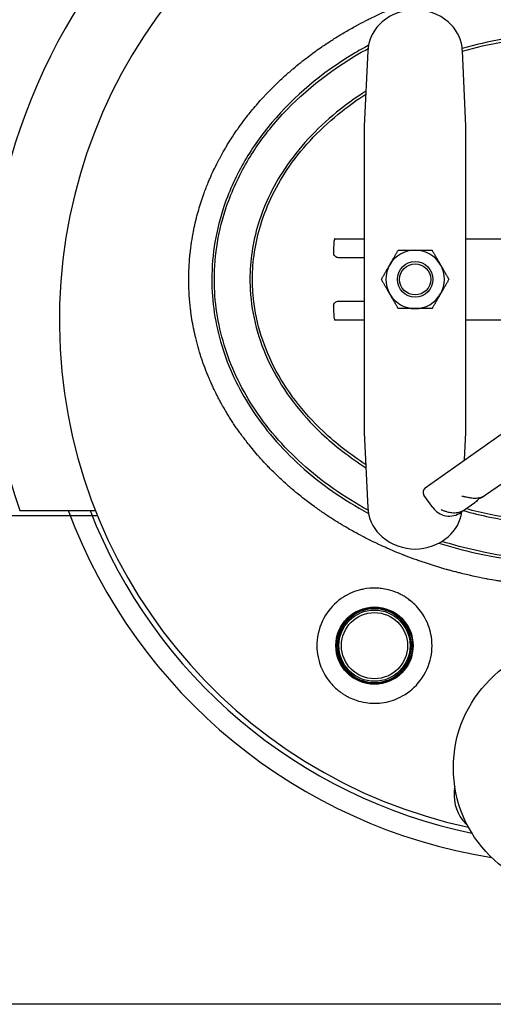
# Model space of a CAD drawing. Header units: inches. Extents: x 18 to 846, y -67 to 561.
# Tile 535 of 656: x 717 to 729, y 89 to 113. Entities that reach past the tile are written whole.
import ezdxf

# ---------------------------------------------------------------- set-up
doc = ezdxf.new("R2010")
doc.units = ezdxf.units.IN
doc.header["$LTSCALE"] = 24
doc.header["$MEASUREMENT"] = 0
doc.layers.add('Visible (ANSI)', color=7, linetype='Continuous', lineweight=30)

msp = doc.modelspace()

# ---------------------------------------------------------------- linework, layer by layer
at = {"layer": 'Visible (ANSI)'}
for p, q in [((725.41935, 112.34304), (725.3308, 110.49178)), ((727.8308, 110.49178), (727.74226, 112.34304)), ((725.3308, 110.49178), (725.3308, 108.53141)), ((727.8308, 108.53141), (727.8308, 110.49178)), ((725.3308, 108.53141), (725.3308, 104.92932)), ((727.8308, 104.92932), (727.8308, 108.53141)), ((724.60719, 107.73036), (725.3308, 107.73036)), ((727.8308, 107.73036), (731.06621, 107.73036)), ((724.57525, 107.48036), (724.57525, 107.38661)), ((725.3308, 107.26161), (724.69925, 107.26161)), ((726.82795, 101.60567), (733.97054, 106.65996)), ((724.57525, 106.07411), (724.57525, 105.98036)), ((724.69925, 106.19911), (725.3308, 106.19911)), ((725.3308, 105.73036), (724.60719, 105.73036)), ((731.87283, 105.73036), (727.8308, 105.73036)), ((725.3308, 104.92932), (725.3308, 102.96895)), ((727.8308, 102.96895), (727.8308, 104.92932)), ((725.3308, 102.96895), (725.41935, 101.11769)), ((727.79845, 102.29244), (727.8308, 102.96895)), ((728.3147, 101.43269), (728.72594, 101.72369)), ((727.01473, 101.12531), (726.79812, 101.43143)), ((728.25663, 101.39159), (728.3147, 101.43269)), ((727.82864, 101.08874), (728.0527, 101.24729)), ((718.1016, 100.91786), (679.0808, 100.91786)), ((718.77393, 100.91786), (679.0808, 100.91786)), ((716.85614, 101.05236), (718.71999, 101.05236)), ((727.71169, 101.00598), (727.73216, 101.02047)), ((727.80299, 101.07059), (727.82864, 101.08874)), ((727.82921, 93.35245), (727.86906, 93.31261)), ((741.1258, 88.91786), (679.0808, 88.91786))]:
    msp.add_line(p, q, dxfattribs=at)
for centre, radius in [((726.5808, 106.73036), 0.43764), ((726.5808, 106.73036), 0.4375), ((726.5808, 106.73036), 0.38194), ((725.5808, 97.73036), 0.95), ((725.5808, 97.73036), 0.93437), ((725.5808, 97.73036), 0.875), ((725.5808, 97.73036), 0.8125), ((730.5808, 94.73036), 3.06)]:
    msp.add_circle(centre, radius, dxfattribs=at)
for centre, radius, start, end in [((730.5808, 105.73036), 14.5, 101.940544, 198.821487), ((730.5808, 105.73036), 12.75, 103.608961, 257.832657), ((726.5808, 112.10536), 1.25, 49.428759, 130.571241), ((726.41821, 112.29526), 1, 130.571241, 172.034452), ((726.7434, 112.29526), 1, 7.965548, 49.428759), ((726.5808, 106.73036), 0.719, 90.036232, 150.036232), ((726.5808, 106.73036), 0.719, 30.036232, 90.036232), ((726.5808, 106.73036), 0.719, 150.036232, 210.036232), ((726.5808, 106.73036), 0.719, 330.036232, 30.036232), ((726.5808, 106.73036), 0.719, 210.036232, 270.036232), ((726.5808, 106.73036), 0.719, 270.036232, 330.036232), ((726.90015, 101.50363), 0.125, 125.284259, 215.284259), ((730.5808, 105.73036), 13.375, 200.472453, 260.876039), ((730.5808, 105.73036), 13.375, 201.088717, 201.951756), ((730.5808, 105.73036), 12.875, 201.305447, 258.337129), ((726.41821, 101.16547), 1, 187.965548, 229.428759), ((727.42288, 101.41413), 0.5, 215.284259, 305.284259), ((726.7434, 101.16547), 1, 310.571241, 351.693692), ((726.5808, 101.35536), 1.25, 229.428759, 310.571241), ((725.5808, 97.73036), 0.9075, 90, 270), ((725.5808, 97.73036), 0.9075, 270, 90), ((728.53632, 94.05956), 1, 174.791819, 225), ((731.52394, 93.78723), 4, 172.93826, 174.791819)]:
    msp.add_arc(centre, radius, start, end, dxfattribs=at)
for centre, major_axis, start_param, end_param in [((724.60719, 107.48036), (0, 0.25), 0, 1.57079633), ((724.60719, 105.98036), (0, -0.25), 4.71238898, 6.28318531)]:
    msp.add_ellipse(centre, major_axis=major_axis, ratio=0.12777778, start_param=start_param, end_param=end_param, dxfattribs=at)
for points, knots in [([(721.01351, 106.73036), (721.01351, 106.91985), (721.02245, 107.11041), (721.04023, 107.29943), (721.04149, 107.31274), (721.04278, 107.32603), (721.04412, 107.33932), (721.04486, 107.34665), (721.04561, 107.35397), (721.04637, 107.3613), (721.06612, 107.5505), (721.09468, 107.73839), (721.13181, 107.92457), (721.13302, 107.93064), (721.13424, 107.93672), (721.13547, 107.94279), (721.13978, 107.96406), (721.1442, 107.98531), (721.14873, 108.00654), (721.16497, 108.08257), (721.18265, 108.15833), (721.20173, 108.23375), (721.20233, 108.23611), (721.20293, 108.23847), (721.20353, 108.24083), (721.23768, 108.3751), (721.27622, 108.50796), (721.31895, 108.63918), (721.33938, 108.70191), (721.36078, 108.76433), (721.38314, 108.82639), (721.38457, 108.83038), (721.38602, 108.83437), (721.38746, 108.83836), (721.42092, 108.93068), (721.45649, 109.02222), (721.49408, 109.11283), (721.49685, 109.11953), (721.49964, 109.12622), (721.50244, 109.13291), (721.51897, 109.17238), (721.53587, 109.21168), (721.55315, 109.25079), (721.61609, 109.39325), (721.68401, 109.53332), (721.7564, 109.67048), (721.76242, 109.68189), (721.76847, 109.69327), (721.77455, 109.70463), (721.79782, 109.74811), (721.82153, 109.79129), (721.84568, 109.83416), (721.8658, 109.86989), (721.88625, 109.90545), (721.90702, 109.94084), (721.91482, 109.95413), (721.92266, 109.96739), (721.93055, 109.98063), (722.01317, 110.11928), (722.10062, 110.25504), (722.19179, 110.38676), (722.20937, 110.41216), (722.22713, 110.43747), (722.24506, 110.46268), (722.25625, 110.47842), (722.26751, 110.49411), (722.27883, 110.50976), (722.3286, 110.57858), (722.37962, 110.64659), (722.43165, 110.71354), (722.44452, 110.7301), (722.45745, 110.74659), (722.47043, 110.76301), (722.508, 110.81052), (722.54604, 110.85745), (722.58446, 110.90371), (722.66606, 111.00197), (722.75098, 111.09914), (722.83783, 111.19372), (722.85355, 111.21085), (722.86934, 111.22789), (722.88519, 111.24484), (722.92913, 111.29185), (722.97348, 111.33814), (723.01798, 111.38351), (723.03077, 111.39655), (723.04364, 111.40957), (723.05657, 111.42258), (723.07334, 111.43944), (723.09023, 111.45628), (723.10722, 111.47306), (723.1614, 111.52659), (723.21663, 111.57965), (723.27249, 111.63183), (723.3435, 111.69817), (723.41552, 111.7631), (723.48756, 111.82587), (723.49941, 111.8362), (723.51131, 111.84651), (723.52326, 111.85681), (723.54192, 111.87289), (723.5607, 111.88893), (723.57959, 111.90492), (723.64221, 111.95795), (723.70601, 112.01041), (723.77039, 112.06184), (723.78988, 112.07741), (723.80943, 112.09288), (723.82901, 112.10825), (723.88189, 112.14976), (723.93504, 112.19049), (723.98809, 112.23023), (724.08631, 112.3038), (724.1877, 112.37654), (724.29019, 112.44694), (724.31045, 112.46085), (724.33075, 112.47468), (724.35107, 112.4884), (724.40544, 112.52511), (724.45999, 112.5611), (724.51436, 112.59617), (724.53019, 112.60639), (724.54609, 112.61658), (724.56206, 112.62675), (724.58227, 112.63961), (724.60258, 112.65243), (724.62298, 112.6652), (724.68146, 112.70181), (724.74066, 112.73797), (724.80019, 112.77347), (724.88736, 112.82544), (724.97527, 112.87597), (725.06266, 112.92445), (725.08447, 112.93655), (725.10637, 112.94859), (725.12834, 112.96057), (725.14827, 112.97143), (725.16826, 112.98223), (725.18831, 112.99298), (725.26541, 113.03431), (725.34341, 113.07481), (725.422, 113.11433), (725.44162, 113.12419), (725.46127, 113.134), (725.48096, 113.14373), (725.4854, 113.14593), (725.48985, 113.14813), (725.4943, 113.15032), (725.53931, 113.1725), (725.58439, 113.19431), (725.62946, 113.21571), (725.76087, 113.2781), (725.89383, 113.33781), (726.02781, 113.39469), (726.04615, 113.40247), (726.06451, 113.41021), (726.08289, 113.41788), (726.12605, 113.43592), (726.16931, 113.45366), (726.21265, 113.47111), (726.25471, 113.48804), (726.29689, 113.5047), (726.33918, 113.52111), (726.35667, 113.52789), (726.37419, 113.53463), (726.39172, 113.54132), (726.53029, 113.59424), (726.66999, 113.64433), (726.81041, 113.69151), (726.86574, 113.71011), (726.92124, 113.72827), (726.97687, 113.746), (726.99236, 113.75093), (727.00786, 113.75583), (727.02338, 113.7607), (727.11604, 113.78978), (727.20907, 113.81766), (727.3024, 113.84432), (727.31674, 113.84842), (727.33108, 113.85249), (727.34543, 113.85652), (727.37042, 113.86356), (727.39542, 113.8705), (727.42045, 113.87736), (727.60075, 113.92678), (727.78237, 113.9718), (727.96483, 114.0124), (727.97658, 114.01502), (727.98834, 114.01761), (728.00009, 114.02019), (728.01355, 114.02314), (728.02702, 114.02607), (728.04048, 114.02897), (728.1271, 114.04764), (728.21392, 114.06533), (728.30093, 114.08204), (728.31128, 114.08403), (728.32162, 114.086), (728.33197, 114.08796), (728.44378, 114.10912), (728.55589, 114.12866), (728.66825, 114.1466), (728.77248, 114.16324), (728.87694, 114.1785), (728.98156, 114.19237), (728.98896, 114.19335), (728.99635, 114.19433), (729.00374, 114.19529), (729.10288, 114.20826), (729.20216, 114.21998), (729.30154, 114.23047), (729.30946, 114.2313), (729.31738, 114.23213), (729.3253, 114.23295), (729.33114, 114.23356), (729.33698, 114.23416), (729.34282, 114.23475), (729.54129, 114.25501), (729.7404, 114.27037), (729.93956, 114.28084), (729.96529, 114.28219), (729.99105, 114.28346), (730.01684, 114.28465), (730.01948, 114.28477), (730.02212, 114.28489), (730.02476, 114.28501), (730.13745, 114.29015), (730.25064, 114.29373), (730.36383, 114.29574), (730.36467, 114.29575), (730.36552, 114.29577), (730.36637, 114.29578), (730.43763, 114.29703), (730.50889, 114.29766), (730.58003, 114.29766), (730.58029, 114.29766), (730.58055, 114.29766), (730.5808, 114.29766)], [0.713770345, 0.713770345, 0.713770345, 0.713770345, 0.723953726, 0.723953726, 0.723953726, 0.724670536, 0.724670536, 0.724670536, 0.725065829, 0.725065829, 0.725065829, 0.735280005, 0.735280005, 0.735280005, 0.73561331, 0.73561331, 0.73561331, 0.736781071, 0.736781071, 0.736781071, 0.740963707, 0.740963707, 0.740963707, 0.7410946, 0.7410946, 0.7410946, 0.748544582, 0.748544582, 0.748544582, 0.752105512, 0.752105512, 0.752105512, 0.752334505, 0.752334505, 0.752334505, 0.757635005, 0.757635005, 0.757635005, 0.758026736, 0.758026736, 0.758026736, 0.760339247, 0.760339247, 0.760339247, 0.768763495, 0.768763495, 0.768763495, 0.769463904, 0.769463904, 0.769463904, 0.772143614, 0.772143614, 0.772143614, 0.77437648, 0.77437648, 0.77437648, 0.775215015, 0.775215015, 0.775215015, 0.783997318, 0.783997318, 0.783997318, 0.785690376, 0.785690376, 0.785690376, 0.786746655, 0.786746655, 0.786746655, 0.791390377, 0.791390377, 0.791390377, 0.792538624, 0.792538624, 0.792538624, 0.795860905, 0.795860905, 0.795860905, 0.802916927, 0.802916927, 0.802916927, 0.804194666, 0.804194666, 0.804194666, 0.807738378, 0.807738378, 0.807738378, 0.808756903, 0.808756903, 0.808756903, 0.810077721, 0.810077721, 0.810077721, 0.814289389, 0.814289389, 0.814289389, 0.819643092, 0.819643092, 0.819643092, 0.820523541, 0.820523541, 0.820523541, 0.821898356, 0.821898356, 0.821898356, 0.826456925, 0.826456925, 0.826456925, 0.82783697, 0.82783697, 0.82783697, 0.831564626, 0.831564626, 0.831564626, 0.838466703, 0.838466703, 0.838466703, 0.839830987, 0.839830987, 0.839830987, 0.843480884, 0.843480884, 0.843480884, 0.844543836, 0.844543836, 0.844543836, 0.845889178, 0.845889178, 0.845889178, 0.849746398, 0.849746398, 0.849746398, 0.85539408, 0.85539408, 0.85539408, 0.85680352, 0.85680352, 0.85680352, 0.858081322, 0.858081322, 0.858081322, 0.862993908, 0.862993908, 0.862993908, 0.864220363, 0.864220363, 0.864220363, 0.864497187, 0.864497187, 0.864497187, 0.867299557, 0.867299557, 0.867299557, 0.875469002, 0.875469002, 0.875469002, 0.876587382, 0.876587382, 0.876587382, 0.879214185, 0.879214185, 0.879214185, 0.881763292, 0.881763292, 0.881763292, 0.882817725, 0.882817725, 0.882817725, 0.891152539, 0.891152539, 0.891152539, 0.894436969, 0.894436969, 0.894436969, 0.895351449, 0.895351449, 0.895351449, 0.90081404, 0.90081404, 0.90081404, 0.901653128, 0.901653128, 0.901653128, 0.903114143, 0.903114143, 0.903114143, 0.913641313, 0.913641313, 0.913641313, 0.9143192, 0.9143192, 0.9143192, 0.915095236, 0.915095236, 0.915095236, 0.920086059, 0.920086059, 0.920086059, 0.920679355, 0.920679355, 0.920679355, 0.927089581, 0.927089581, 0.927089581, 0.933036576, 0.933036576, 0.933036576, 0.933456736, 0.933456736, 0.933456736, 0.939090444, 0.939090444, 0.939090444, 0.939539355, 0.939539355, 0.939539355, 0.939870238, 0.939870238, 0.939870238, 0.951116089, 0.951116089, 0.951116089, 0.952569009, 0.952569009, 0.952569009, 0.952717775, 0.952717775, 0.952717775, 0.959065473, 0.959065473, 0.959065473, 0.959112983, 0.959112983, 0.959112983, 0.963109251, 0.963109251, 0.963109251, 0.963123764, 0.963123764, 0.963123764, 0.963123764]), ([(733.42409, 112.40359), (732.69229, 112.61079), (731.92038, 112.73747), (730.33327, 112.82046), (729.51773, 112.77067), (728.39324, 112.57138), (728.06151, 112.49526), (727.73757, 112.4035)], [1.209719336, 1.209719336, 1.209719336, 1.209719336, 1.501193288, 1.501193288, 1.802843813, 1.802843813, 1.931873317, 1.931873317, 1.931873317, 1.931873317]), ([(727.74246, 112.33991), (728.06819, 112.43264), (728.40197, 112.50946), (729.52388, 112.70829), (730.33473, 112.75779), (731.91688, 112.67507), (732.68844, 112.54793), (733.4192, 112.34001)], [-1.933496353, -1.933496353, -1.933496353, -1.933496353, -1.802843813, -1.802843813, -1.501193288, -1.501193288, -1.208096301, -1.208096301, -1.208096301, -1.208096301]), ([(725.4358, 112.48191), (725.30869, 112.41338), (725.18372, 112.34221), (724.28701, 111.80298), (723.60487, 111.23399), (722.80754, 110.28864), (722.5866, 109.97799), (722.1882, 109.29916), (722.01677, 108.92828), (721.68486, 107.95868), (721.5808, 107.34472), (721.5808, 106.73036)], [-0.947401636, -0.947401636, -0.947401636, -0.947401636, -0.894959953, -0.894959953, -0.564026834, -0.564026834, -0.414642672, -0.414642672, -0.251325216, -0.251325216, 0, 0, 0, 0]), ([(721.6433, 106.73036), (721.6433, 107.33773), (721.74614, 107.94474), (722.0745, 108.90394), (722.24414, 109.271), (722.63864, 109.94317), (722.8575, 110.25094), (723.6478, 111.18795), (724.32456, 111.75263), (725.20179, 112.28015), (725.31214, 112.34337), (725.42421, 112.40452)], [0, 0, 0, 0, 0.251325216, 0.251325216, 0.414642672, 0.414642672, 0.564026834, 0.564026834, 0.894959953, 0.894959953, 0.941678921, 0.941678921, 0.941678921, 0.941678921]), ([(725.37234, 111.35861), (725.15279, 111.21897), (724.94311, 111.07048), (724.23009, 110.50808), (723.79066, 110.04797), (723.12098, 109.08937), (722.87796, 108.5961), (722.58705, 107.64283), (722.5183, 107.18661), (722.5183, 106.73036)], [2.274273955, 2.274273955, 2.274273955, 2.274273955, 2.381378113, 2.381378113, 2.658967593, 2.658967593, 2.916592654, 2.916592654, 3.141592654, 3.141592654, 3.141592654, 3.141592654]), ([(722.5808, 106.73036), (722.5808, 107.18036), (722.64859, 107.63035), (722.93573, 108.57127), (723.17573, 109.0586), (723.83812, 110.00677), (724.27322, 110.46249), (724.96887, 111.0112), (725.16435, 111.15049), (725.36868, 111.28206)], [-3.141592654, -3.141592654, -3.141592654, -3.141592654, -2.916592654, -2.916592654, -2.658967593, -2.658967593, -2.381378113, -2.381378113, -2.280389, -2.280389, -2.280389, -2.280389]), ([(724.69925, 107.26161), (724.68367, 107.26161), (724.66706, 107.26475), (724.63651, 107.27751), (724.62257, 107.28713), (724.60055, 107.30932), (724.59101, 107.32338), (724.57836, 107.35418), (724.57525, 107.37092), (724.57525, 107.38661)], [0.478393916, 0.478393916, 0.478393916, 0.478393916, 0.597992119, 0.597992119, 0.717590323, 0.717590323, 0.837188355, 0.837188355, 0.956786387, 0.956786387, 0.956786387, 0.956786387]), ([(731.48753, 99.19675), (731.48191, 99.19633), (731.47628, 99.19591), (731.47065, 99.1955), (731.4656, 99.19513), (731.46055, 99.19477), (731.4555, 99.1944), (731.23165, 99.17833), (731.00743, 99.16846), (730.78342, 99.16475), (730.78239, 99.16473), (730.78136, 99.16471), (730.78033, 99.16469), (730.69389, 99.16328), (730.60748, 99.16279), (730.5211, 99.16321), (730.49455, 99.16334), (730.468, 99.16356), (730.44143, 99.16386), (730.4407, 99.16387), (730.43997, 99.16388), (730.43924, 99.16389), (730.20995, 99.16654), (729.98021, 99.17565), (729.75084, 99.19127), (729.74636, 99.19158), (729.74188, 99.19189), (729.73741, 99.1922), (729.62484, 99.19999), (729.51237, 99.20935), (729.40009, 99.22027), (729.39361, 99.2209), (729.38713, 99.22153), (729.38065, 99.22217), (729.15397, 99.24459), (728.92813, 99.27339), (728.70367, 99.30853), (728.69317, 99.31017), (728.68267, 99.31183), (728.67217, 99.3135), (728.6383, 99.3189), (728.60447, 99.32444), (728.57067, 99.33012), (728.49982, 99.34203), (728.42901, 99.3546), (728.35827, 99.36782), (728.34597, 99.37012), (728.33366, 99.37244), (728.32136, 99.37478), (728.10534, 99.41587), (727.89002, 99.46308), (727.67623, 99.51642), (727.66042, 99.52037), (727.64461, 99.52435), (727.62882, 99.52836), (727.56151, 99.54545), (727.49436, 99.56316), (727.4274, 99.58147), (727.39838, 99.5894), (727.36939, 99.59745), (727.34044, 99.60561), (727.32294, 99.61055), (727.30545, 99.61552), (727.28799, 99.62054), (727.08385, 99.67915), (726.88164, 99.74342), (726.68196, 99.81326), (726.67821, 99.81457), (726.67446, 99.81589), (726.67072, 99.8172), (726.65361, 99.8232), (726.63652, 99.82925), (726.61943, 99.83534), (726.53259, 99.86631), (726.44599, 99.89842), (726.35971, 99.93169), (726.33731, 99.94032), (726.31494, 99.94903), (726.29259, 99.95782), (726.23215, 99.98158), (726.17189, 100.00591), (726.11182, 100.0308), (726.09955, 100.03589), (726.08729, 100.041), (726.07504, 100.04613), (725.94968, 100.09863), (725.82522, 100.15358), (725.70194, 100.21095), (725.67705, 100.22253), (725.65221, 100.23421), (725.62742, 100.24599), (725.5407, 100.28719), (725.45458, 100.32958), (725.36917, 100.37316), (725.34313, 100.38644), (725.31715, 100.39984), (725.29124, 100.41334), (725.21868, 100.45116), (725.14666, 100.48983), (725.07521, 100.52933), (725.02832, 100.55526), (724.98168, 100.58154), (724.93531, 100.60818), (724.86623, 100.64787), (724.79747, 100.68849), (724.72912, 100.73005), (724.70076, 100.74729), (724.67246, 100.76469), (724.64424, 100.78226), (724.56935, 100.82886), (724.49499, 100.87658), (724.42124, 100.92541), (724.39224, 100.94461), (724.36335, 100.96397), (724.33455, 100.98351), (724.25623, 101.03664), (724.17866, 101.09102), (724.10194, 101.14662), (724.01117, 101.21241), (723.92159, 101.27991), (723.83338, 101.34905), (723.80398, 101.37209), (723.77474, 101.39532), (723.74566, 101.41873), (723.68139, 101.47045), (723.6179, 101.52305), (723.5553, 101.57645), (723.52587, 101.60155), (723.49664, 101.62684), (723.46761, 101.6523), (723.45674, 101.66183), (723.4459, 101.67138), (723.43509, 101.68096), (723.43155, 101.6841), (723.42801, 101.68724), (723.42447, 101.69039), (723.38007, 101.72986), (723.33598, 101.76991), (723.29223, 101.81051), (723.20443, 101.89201), (723.11802, 101.97576), (723.03333, 102.06162), (723.00443, 102.09092), (722.97574, 102.12046), (722.94726, 102.15024), (722.89379, 102.20615), (722.84107, 102.26291), (722.78917, 102.32048), (722.77779, 102.33311), (722.76644, 102.34578), (722.75514, 102.35849), (722.73873, 102.37694), (722.7224, 102.39547), (722.70615, 102.41408), (722.61509, 102.51844), (722.52679, 102.6253), (722.44163, 102.73438), (722.41575, 102.76753), (722.39016, 102.80089), (722.36486, 102.83445), (722.35303, 102.85015), (722.34127, 102.86589), (722.32957, 102.88167), (722.30444, 102.91557), (722.27963, 102.94966), (722.25513, 102.98393), (722.23081, 103.01794), (722.20681, 103.05214), (722.18313, 103.08651), (722.16108, 103.11851), (722.13924, 103.15077), (722.11761, 103.18327), (722.09412, 103.21857), (722.0709, 103.25416), (722.04794, 103.29004), (722.03764, 103.30615), (722.02739, 103.32231), (722.0172, 103.33853), (721.99474, 103.37427), (721.97255, 103.41029), (721.95067, 103.44655), (721.93386, 103.47441), (721.91723, 103.50241), (721.90078, 103.53054), (721.87616, 103.57266), (721.85196, 103.61508), (721.8282, 103.6578), (721.80822, 103.6937), (721.78855, 103.72981), (721.76921, 103.76611), (721.75948, 103.78436), (721.74984, 103.80266), (721.74027, 103.821), (721.7216, 103.85683), (721.70323, 103.89283), (721.68519, 103.92901), (721.66469, 103.97011), (721.64462, 104.01143), (721.62497, 104.05295), (721.6092, 104.08627), (721.59371, 104.11972), (721.57849, 104.15329), (721.56235, 104.18893), (721.54652, 104.22472), (721.53101, 104.26063), (721.52214, 104.28117), (721.51338, 104.30176), (721.50472, 104.32238), (721.48983, 104.35786), (721.47526, 104.39345), (721.46101, 104.42916), (721.42974, 104.50752), (721.40003, 104.58641), (721.37192, 104.66574), (721.3595, 104.7008), (721.34739, 104.73594), (721.33559, 104.77116), (721.33371, 104.77678), (721.33184, 104.7824), (721.32997, 104.78802), (721.32429, 104.80515), (721.31867, 104.82232), (721.31312, 104.83954), (721.30191, 104.87431), (721.29097, 104.90928), (721.28031, 104.94442), (721.25531, 105.02686), (721.23184, 105.1103), (721.21001, 105.19464), (721.2068, 105.20704), (721.20363, 105.21947), (721.20049, 105.23191), (721.19521, 105.25285), (721.19003, 105.27384), (721.18495, 105.29488), (721.17846, 105.3218), (721.17214, 105.3488), (721.166, 105.37585), (721.15875, 105.40777), (721.15175, 105.43977), (721.145, 105.47184), (721.11336, 105.62212), (721.08725, 105.77393), (721.06691, 105.92655), (721.06329, 105.9537), (721.05986, 105.98087), (721.0566, 106.00806), (721.03026, 106.22827), (721.01598, 106.44987), (721.0138, 106.67057), (721.01361, 106.69051), (721.01351, 106.71044), (721.01351, 106.73036)], [0.445925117, 0.445925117, 0.445925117, 0.445925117, 0.446243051, 0.446243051, 0.446243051, 0.446528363, 0.446528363, 0.446528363, 0.459174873, 0.459174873, 0.459174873, 0.459233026, 0.459233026, 0.459233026, 0.464113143, 0.464113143, 0.464113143, 0.465613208, 0.465613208, 0.465613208, 0.465654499, 0.465654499, 0.465654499, 0.478602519, 0.478602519, 0.478602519, 0.478855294, 0.478855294, 0.478855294, 0.485209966, 0.485209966, 0.485209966, 0.485576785, 0.485576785, 0.485576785, 0.498408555, 0.498408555, 0.498408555, 0.499008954, 0.499008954, 0.499008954, 0.50094645, 0.50094645, 0.50094645, 0.505007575, 0.505007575, 0.505007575, 0.505714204, 0.505714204, 0.505714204, 0.518120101, 0.518120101, 0.518120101, 0.519037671, 0.519037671, 0.519037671, 0.522947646, 0.522947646, 0.522947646, 0.52464227, 0.52464227, 0.52464227, 0.52566643, 0.52566643, 0.52566643, 0.537633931, 0.537633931, 0.537633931, 0.537858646, 0.537858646, 0.537858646, 0.538884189, 0.538884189, 0.538884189, 0.544096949, 0.544096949, 0.544096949, 0.545450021, 0.545450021, 0.545450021, 0.549108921, 0.549108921, 0.549108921, 0.549856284, 0.549856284, 0.549856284, 0.557503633, 0.557503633, 0.557503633, 0.559047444, 0.559047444, 0.559047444, 0.564448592, 0.564448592, 0.564448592, 0.566095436, 0.566095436, 0.566095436, 0.570707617, 0.570707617, 0.570707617, 0.573735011, 0.573735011, 0.573735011, 0.578244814, 0.578244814, 0.578244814, 0.580115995, 0.580115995, 0.580115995, 0.585081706, 0.585081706, 0.585081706, 0.587033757, 0.587033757, 0.587033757, 0.59234267, 0.59234267, 0.59234267, 0.598624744, 0.598624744, 0.598624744, 0.600718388, 0.600718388, 0.600718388, 0.605344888, 0.605344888, 0.605344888, 0.607520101, 0.607520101, 0.607520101, 0.608334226, 0.608334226, 0.608334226, 0.608601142, 0.608601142, 0.608601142, 0.611951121, 0.611951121, 0.611951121, 0.618675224, 0.618675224, 0.618675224, 0.620969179, 0.620969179, 0.620969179, 0.625275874, 0.625275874, 0.625275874, 0.626220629, 0.626220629, 0.626220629, 0.627592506, 0.627592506, 0.627592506, 0.635284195, 0.635284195, 0.635284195, 0.637621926, 0.637621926, 0.637621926, 0.638715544, 0.638715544, 0.638715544, 0.641064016, 0.641064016, 0.641064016, 0.643394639, 0.643394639, 0.643394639, 0.645564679, 0.645564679, 0.645564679, 0.647920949, 0.647920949, 0.647920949, 0.648978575, 0.648978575, 0.648978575, 0.651308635, 0.651308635, 0.651308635, 0.653098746, 0.653098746, 0.653098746, 0.655778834, 0.655778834, 0.655778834, 0.658031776, 0.658031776, 0.658031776, 0.659164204, 0.659164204, 0.659164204, 0.661376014, 0.661376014, 0.661376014, 0.663888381, 0.663888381, 0.663888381, 0.665904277, 0.665904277, 0.665904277, 0.668044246, 0.668044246, 0.668044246, 0.669268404, 0.669268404, 0.669268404, 0.671373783, 0.671373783, 0.671373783, 0.675994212, 0.675994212, 0.675994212, 0.678036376, 0.678036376, 0.678036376, 0.678362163, 0.678362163, 0.678362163, 0.679354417, 0.679354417, 0.679354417, 0.681358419, 0.681358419, 0.681358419, 0.686058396, 0.686058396, 0.686058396, 0.686749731, 0.686749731, 0.686749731, 0.687912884, 0.687912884, 0.687912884, 0.689400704, 0.689400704, 0.689400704, 0.691156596, 0.691156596, 0.691156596, 0.699384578, 0.699384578, 0.699384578, 0.70084809, 0.70084809, 0.70084809, 0.712699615, 0.712699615, 0.712699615, 0.713770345, 0.713770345, 0.713770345, 0.713770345]), ([(721.5808, 106.73036), (721.5808, 106.18121), (721.66378, 105.63227), (721.98737, 104.57019), (722.22831, 104.05736), (722.87154, 103.0592), (723.28514, 102.57938), (724.25777, 101.70283), (724.82183, 101.30993), (725.43579, 100.97879)], [-6.283185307, -6.283185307, -6.283185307, -6.283185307, -6.058530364, -6.058530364, -5.832976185, -5.832976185, -5.589103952, -5.589103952, -5.335783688, -5.335783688, -5.335783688, -5.335783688]), ([(725.4242, 101.05619), (724.83033, 101.38038), (724.28454, 101.76284), (723.33079, 102.62237), (722.92088, 103.09802), (722.2838, 104.08663), (722.0454, 104.59417), (721.72531, 105.64474), (721.6433, 106.18746), (721.6433, 106.73036)], [5.341506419, 5.341506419, 5.341506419, 5.341506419, 5.589103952, 5.589103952, 5.832976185, 5.832976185, 6.058530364, 6.058530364, 6.283185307, 6.283185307, 6.283185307, 6.283185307]), ([(722.5183, 106.73036), (722.5183, 106.60338), (722.52361, 106.47639), (722.58547, 105.73644), (722.76159, 105.12943), (723.35041, 103.97598), (723.76618, 103.43064), (724.60768, 102.63862), (724.97376, 102.35581), (725.37238, 102.10214)], [-3.141592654, -3.141592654, -3.141592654, -3.141592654, -3.078968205, -3.078968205, -2.775946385, -2.775946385, -2.46877246, -2.46877246, -2.274273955, -2.274273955, -2.274273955, -2.274273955]), ([(725.36873, 102.1787), (724.98767, 102.42421), (724.63733, 102.69654), (723.81379, 103.47166), (723.40254, 104.01131), (722.82074, 105.15103), (722.64706, 105.75001), (722.58604, 106.47987), (722.5808, 106.60512), (722.5808, 106.73036)], [2.280389, 2.280389, 2.280389, 2.280389, 2.46877246, 2.46877246, 2.775946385, 2.775946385, 3.078968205, 3.078968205, 3.141592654, 3.141592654, 3.141592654, 3.141592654]), ([(724.57525, 106.07411), (724.57525, 106.08981), (724.57836, 106.10655), (724.59101, 106.13735), (724.60055, 106.1514), (724.62257, 106.1736), (724.63651, 106.18322), (724.66706, 106.19598), (724.68367, 106.19911), (724.69925, 106.19911)], [0, 0, 0, 0, 0.119598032, 0.119598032, 0.239196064, 0.239196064, 0.358794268, 0.358794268, 0.478392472, 0.478392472, 0.478392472, 0.478392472]), ([(727.72717, 101.40133), (727.72718, 101.40132), (727.72854, 101.40167), (727.73467, 101.40216), (727.73975, 101.40227), (727.75358, 101.40147), (727.76246, 101.40052), (727.78492, 101.39713), (727.79901, 101.39449), (727.8339, 101.38731), (727.8555, 101.38248), (727.90862, 101.37142), (727.94116, 101.36522), (728.02016, 101.3554), (728.06773, 101.35344), (728.16591, 101.36428), (728.21652, 101.37827), (728.28081, 101.41058), (728.2982, 101.42101), (728.3147, 101.43269)], [11.53739257, 11.53739257, 11.53739257, 11.53739257, 11.64245203, 11.64245203, 11.75943291, 11.75943291, 11.88136275, 11.88136275, 12.02242553, 12.02242553, 12.19546883, 12.19546883, 12.41872862, 12.41872862, 12.71632632, 12.71632632, 13.03330167, 13.03330167, 13.15712723, 13.15712723, 13.15712723, 13.15712723]), ([(728.16469, 101.36688), (728.15729, 101.35497), (728.14933, 101.34341), (728.11976, 101.30482), (728.09527, 101.27997), (728.06299, 101.25475), (728.05789, 101.25096), (728.0527, 101.24729)], [9.244447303, 9.244447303, 9.244447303, 9.244447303, 9.330502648, 9.330502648, 9.542462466, 9.542462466, 9.58137417, 9.58137417, 9.58137417, 9.58137417]), ([(727.21794, 101.07416), (727.21794, 101.07416), (727.21844, 101.07404), (727.22106, 101.07325), (727.22428, 101.07219), (727.23437, 101.06854), (727.24209, 101.06555), (727.26371, 101.05706), (727.27895, 101.05101), (727.31843, 101.03649), (727.34404, 101.02782), (727.40681, 101.01094), (727.44467, 101.00346), (727.53147, 100.9957), (727.5803, 100.9971), (727.68048, 101.01482), (727.73089, 101.03205), (727.7952, 101.06659), (727.81229, 101.07717), (727.82864, 101.08874)], [9.26922475, 9.26922475, 9.26922475, 9.26922475, 9.31300431, 9.31300431, 9.39794032, 9.39794032, 9.51226459, 9.51226459, 9.66578058, 9.66578058, 9.86156242, 9.86156242, 10.10035751, 10.10035751, 10.38340618, 10.38340618, 10.68703607, 10.68703607, 10.80167386, 10.80167386, 10.80167386, 10.80167386]), ([(727.7687, 101.04845), (727.98136, 100.98893), (728.19734, 100.93615), (729.22533, 100.72081), (730.07003, 100.64716), (731.10744, 100.67897), (731.30509, 100.69057), (731.50191, 100.70761)], [-1.927743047, -1.927743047, -1.927743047, -1.927743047, -1.843160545, -1.843160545, -1.52993878, -1.52993878, -1.456077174, -1.456077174, -1.456077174, -1.456077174]), ([(731.50191, 100.77034), (731.30447, 100.75315), (731.10618, 100.74146), (730.07301, 100.70978), (729.2332, 100.78302), (728.229, 100.99338), (728.03146, 101.04109), (727.83668, 101.09448)], [1.455400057, 1.455400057, 1.455400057, 1.455400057, 1.52993878, 1.52993878, 1.843160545, 1.843160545, 1.920927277, 1.920927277, 1.920927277, 1.920927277]), ([(727.16494, 100.25031), (727.46453, 100.15534), (727.77032, 100.07301), (728.95802, 99.80787), (729.87168, 99.71635), (731.02275, 99.73626), (731.2628, 99.74788), (731.50191, 99.7669)], [-5.112178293, -5.112178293, -5.112178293, -5.112178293, -5.001690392, -5.001690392, -4.689336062, -4.689336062, -4.606944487, -4.606944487, -4.606944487, -4.606944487]), ([(731.50191, 99.8296), (731.26245, 99.81045), (731.02204, 99.79876), (729.87548, 99.77893), (728.9667, 99.86997), (727.80465, 100.12938), (727.51904, 100.20547), (727.23881, 100.29263)], [4.606373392, 4.606373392, 4.606373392, 4.606373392, 4.689336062, 4.689336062, 5.001690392, 5.001690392, 5.10538788, 5.10538788, 5.10538788, 5.10538788]), ([(725.30877, 99.11939), (725.27462, 99.1127), (725.24084, 99.10478), (725.04581, 99.05146), (724.89683, 98.97991), (724.60836, 98.77666), (724.47814, 98.63708), (724.26454, 98.2945), (724.19336, 98.08545), (724.15412, 97.68417), (724.17192, 97.49385), (724.27135, 97.17501), (724.33399, 97.04428), (724.48534, 96.8264), (724.56516, 96.7371), (724.68783, 96.63144), (724.71978, 96.60623), (724.77345, 96.56752), (724.79445, 96.55321), (724.83544, 96.52688), (724.85536, 96.51477), (724.90178, 96.48809), (724.92846, 96.47388), (725.01243, 96.43253), (725.0708, 96.40854), (725.20906, 96.36211), (725.28907, 96.34297), (725.50015, 96.31106), (725.63011, 96.31019), (725.91684, 96.34583), (726.07002, 96.3931), (726.38268, 96.54808), (726.53513, 96.66784), (726.79517, 96.97334), (726.89614, 97.16449), (726.9979, 97.55577), (727.00973, 97.74956), (726.95606, 98.10062), (726.9056, 98.25521), (726.76107, 98.52417), (726.67563, 98.63892), (726.53229, 98.7798), (726.48916, 98.81737), (726.41469, 98.87464), (726.38476, 98.89587), (726.32588, 98.93427), (726.29711, 98.95161), (726.2305, 98.98858), (726.19237, 99.00754), (726.07867, 99.05785), (726.00144, 99.08426), (725.8659, 99.11801), (725.80858, 99.12853), (725.75113, 99.13549)], [0.86335203, 0.86335203, 0.86335203, 0.86335203, 1.14491927, 1.14491927, 2.51064076, 2.51064076, 4.14557022, 4.14557022, 6.05940486, 6.05940486, 7.6794995, 7.6794995, 8.85307641, 8.85307641, 9.78494384, 9.78494384, 10.09656497, 10.09656497, 10.29056056, 10.29056056, 10.46838299, 10.46838299, 10.69928088, 10.69928088, 11.18444846, 11.18444846, 11.82805016, 11.82805016, 12.87879798, 12.87879798, 14.23269861, 14.23269861, 15.91544114, 15.91544114, 17.77560371, 17.77560371, 19.38779699, 19.38779699, 20.68269143, 20.68269143, 21.78692329, 21.78692329, 22.22425567, 22.22425567, 22.50412486, 22.50412486, 22.76025152, 22.76025152, 23.08514396, 23.08514396, 23.71046915, 23.71046915, 24.16231234, 24.16231234, 24.16231234, 24.16231234]), ([(725.75113, 99.13549), (725.71128, 99.14032), (725.67137, 99.14344), (725.63152, 99.14487), (725.52172, 99.14881), (725.41349, 99.1399), (725.30877, 99.11939)], [24.16231234, 24.16231234, 24.16231234, 24.16231234, 24.47569364, 24.47569364, 24.47569364, 25.33904567, 25.33904567, 25.33904567, 25.33904567])]:
    msp.add_open_spline(points, degree=3, knots=knots, dxfattribs=at)
for points in [[(725.42785, 112.43384), (725.42364, 112.40371), (725.4208, 112.3734), (725.41935, 112.34304)], [(727.74226, 112.34304), (727.74081, 112.37335), (727.73798, 112.40366), (727.73375, 112.43384)], [(728.25663, 101.39159), (728.22209, 101.36715), (728.18325, 101.34789), (728.14277, 101.33488)], [(725.41935, 101.11769), (725.4208, 101.08738), (725.42363, 101.05707), (725.42785, 101.02689)], [(727.77828, 101.05748), (727.7637, 101.04425), (727.74831, 101.03189), (727.73216, 101.02047)], [(727.80299, 101.07059), (727.79114, 101.0622), (727.77898, 101.05438), (727.76646, 101.04709)]]:
    msp.add_open_spline(points, degree=3, dxfattribs=at)
for points in [[(725.95791, 107.08947), (726.05413, 107.25638), (726.16524, 107.4491)], [(726.16524, 107.4491), (726.38769, 107.44924), (726.58035, 107.44936)], [(726.58035, 107.44936), (726.77301, 107.44949), (726.99546, 107.44963)], [(726.99546, 107.44963), (727.10682, 107.25704), (727.20325, 107.09026)], [(725.75058, 106.72984), (725.86168, 106.92257), (725.95791, 107.08947)], [(727.20325, 107.09026), (727.29968, 106.92347), (727.41103, 106.73089)], [(725.95836, 106.37047), (725.86193, 106.53725), (725.75058, 106.72984)], [(727.41103, 106.73089), (727.29993, 106.53816), (727.2037, 106.37126)], [(726.16614, 106.0111), (726.05479, 106.20369), (725.95836, 106.37047)], [(727.2037, 106.37126), (727.10748, 106.20435), (726.99637, 106.01163)], [(726.58126, 106.01136), (726.3886, 106.01124), (726.16614, 106.0111)], [(726.99637, 106.01163), (726.77391, 106.01149), (726.58126, 106.01136)]]:
    msp.add_rational_spline(points, [1, 1.0379548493, 1], degree=2, dxfattribs=at)

doc.saveas('drawing.dxf')
